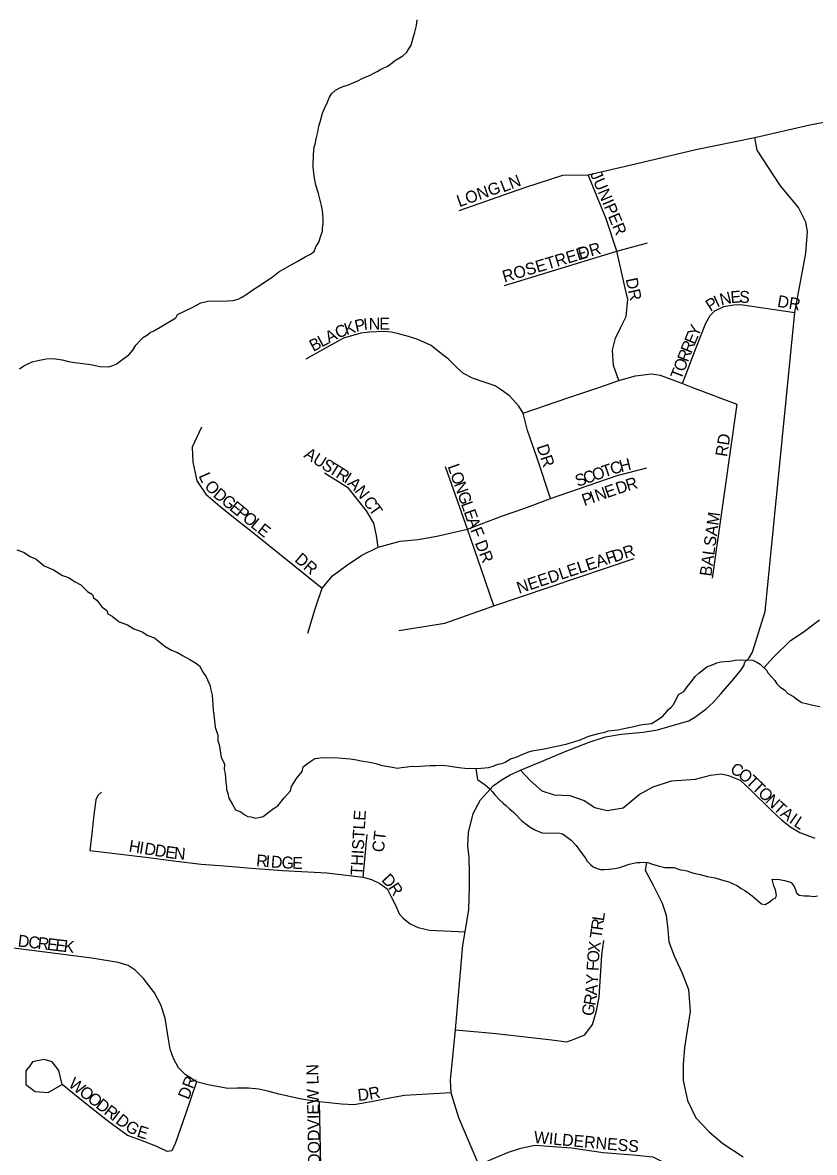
# Model space of a CAD drawing. Extents: x 1310247 to 1664935, y 235267 to 584339.
# Drawn here: x 1470967 to 1474293, y 442230 to 446973 of the extents above; entities that cross this region are included whole.
import ezdxf

# ---------------------------------------------------------------- set-up
doc = ezdxf.new("R2010")
doc.units = 0
for name, color, linetype in [('GM_X_County_Road', 7, 'Continuous'), ('GM_X_Minor_River', 7, 'Continuous'), ('GM_X_Township_Subdivision', 7, 'Continuous'), ('GM_X_Township_Subdivision_Text', 7, 'Continuous')]:
    doc.layers.add(name, color=color, linetype=linetype)

msp = doc.modelspace()

# ---------------------------------------------------------------- linework, layer by layer
at = {"layer": 'GM_X_County_Road'}
msp.add_lwpolyline([(1472883.6, 442177.9), (1472799.7, 442375.1), (1472780.8, 442434), (1472767.5, 442479.5), (1472764.2, 442532.7), (1472785.3, 442743.6), (1472816.3, 443099.9), (1472826.5, 443155.4), (1472841.6, 443249.3), (1472843.8, 443346.5), (1472843.8, 443401.5), (1472842.7, 443467.4), (1472837.3, 443517), (1472839.5, 443573.1), (1472860.1, 443652.5), (1472891, 443710.3), (1472943.7, 443769.1), (1472982.1, 443795.4), (1473014.9, 443815.2), (1473058.5, 443834.8), (1473157, 443875.3), (1473246, 443912.9), (1473347, 443951.4), (1473415, 443974.3), (1473481.6, 443986.3), (1473573, 443993.4), (1473633.8, 444003.3), (1473711.3, 444025.9), (1473764.9, 444041.7), (1473795.2, 444059.2), (1473837.7, 444092.6), (1473868, 444118.2), (1473899.1, 444155.4), (1473953.8, 444218), (1473984.8, 444255.5), (1473995.9, 444271.9), (1474000.9, 444287.6), (1474018.4, 444305.8), (1474033.4, 444329.9), (1474086.2, 444500.3), (1474210.4, 445756.7), (1474256.8, 446005.4), (1474264.2, 446096.7), (1474256.8, 446135), (1474225.9, 446196.8), (1474150.8, 446288.1), (1474052.2, 446438.2), (1474041.9, 446491.2), (1474273, 446544.2), (1474429, 446573.7)], dxfattribs=at)
at = {"layer": 'GM_X_Minor_River'}
for points in [[(1472529.5, 446812.9), (1472564.1, 446834), (1472580.5, 446849.6), (1472588.9, 446863.4), (1472599.3, 446879.1), (1472608.1, 446909), (1472614.7, 446932.8), (1472621.5, 446960.7), (1472624.1, 446984.6)], [(1470954.4, 445520.1), (1470972.8, 445531.6), (1470989.1, 445541.2), (1471007.3, 445548.8), (1471031.5, 445554.1), (1471065.8, 445561.3), (1471093.9, 445562.5), (1471105.9, 445562.2), (1471133.9, 445557.5), (1471159.8, 445550.8), (1471185.7, 445546.1), (1471209.7, 445543.5), (1471229.7, 445540.9), (1471245.7, 445538.5), (1471259.7, 445536.1), (1471279.6, 445531.6), (1471291.6, 445529.3), (1471329.7, 445528.3), (1471345.8, 445533.9), (1471360, 445539.5), (1471388.6, 445560.8), (1471413.1, 445578.2), (1471429.7, 445597.8), (1471442.3, 445619.5), (1471460.8, 445639), (1471475.2, 445652.7), (1471491.5, 445662.3), (1471503.8, 445672), (1471518, 445679.6), (1471544.5, 445694.9), (1471611.6, 445733.2), (1471618, 445747.1), (1471678.9, 445777.5), (1471715.5, 445796.6), (1471745.8, 445803.8), (1471759.8, 445805.5), (1471799.9, 445804.4), (1471828, 445805.7), (1471852.1, 445807.1), (1471872.3, 445812.5), (1471890.6, 445822.1), (1471909, 445833.6), (1471929.4, 445849.1), (1471953.9, 445864.5), (1472015.1, 445905), (1472043.7, 445926.2), (1472082.4, 445949.3), (1472121, 445970.3), (1472153.6, 445989.5), (1472175.9, 446000.9), (1472192.3, 446012.5), (1472198.8, 446032.3), (1472211.3, 446052), (1472220, 446077.8), (1472226.5, 446097.7), (1472226.9, 446111.7), (1472229.3, 446127.7), (1472229.7, 446143.7), (1472228.4, 446171.8), (1472224.9, 446191.9), (1472223.3, 446206), (1472212.2, 446244.3), (1472210.5, 446256.4), (1472199.3, 446290.7), (1472192.3, 446329), (1472187.2, 446367.1), (1472188.6, 446419.2), (1472191.4, 446451.1), (1472195.7, 446463.1), (1472200.3, 446485), (1472207, 446512.8), (1472211.7, 446538.8), (1472218.2, 446560.6), (1472227.1, 446592.4), (1472235.6, 446612.2), (1472246.2, 446636), (1472256.8, 446659.8), (1472265.2, 446673.6), (1472281.7, 446689.1), (1472302, 446700.6), (1472318.2, 446706.2), (1472336.4, 446711.8), (1472358.7, 446721.2), (1472374.9, 446728.8), (1472393.2, 446738.3), (1472429.7, 446753.4), (1472441.9, 446761.1), (1472456.2, 446768.7), (1472468.3, 446774.4), (1472484.6, 446784), (1472498.8, 446789.6), (1472513.1, 446799.3), (1472529.5, 446812.9)], [(1470943.1, 444759.3), (1470971, 444750.5), (1470998.6, 444731.8), (1471024.4, 444721.1), (1471057.7, 444692.2), (1471097.4, 444675.1), (1471134.9, 444652.1), (1471160.8, 444643.4), (1471188.4, 444624.7), (1471212.1, 444612), (1471239.5, 444585.3), (1471261.2, 444572.7), (1471264.9, 444558.6), (1471278.7, 444548.2), (1471300, 444519.6), (1471321.7, 444505), (1471325.4, 444490.9), (1471343.1, 444480.4), (1471372.6, 444457.6), (1471408.4, 444444.7), (1471434.1, 444428), (1471469.8, 444415), (1471493.5, 444400.4), (1471521.3, 444389.6), (1471552.8, 444364.8), (1471566.5, 444354.4), (1471592.2, 444337.7), (1471618, 444329), (1471641.7, 444314.4), (1471669.4, 444299.6), (1471693.1, 444285), (1471710.9, 444272.5), (1471726.2, 444244.1), (1471737.8, 444225.8), (1471754.9, 444189.2), (1471756.6, 444177.2), (1471763.9, 444149), (1471766.9, 444110.8), (1471768.3, 444084.7), (1471769.8, 444066.7), (1471776.5, 444014.4), (1471787.7, 443982.1), (1471787.1, 443956.1), (1471792.7, 443941.9), (1471801.4, 443889.6), (1471814.7, 443859.2), (1471814.1, 443837.2), (1471817.7, 443821.1), (1471820.8, 443783), (1471824.3, 443764.8), (1471824, 443752.8), (1471829.6, 443736.6), (1471833.1, 443716.5), (1471848.5, 443690.1), (1471862, 443667.7), (1471883.8, 443659.1), (1471897.6, 443648.8), (1471913.4, 443640.3), (1471925.4, 443638), (1471945.3, 443633.5), (1471957.4, 443635.2), (1471977.6, 443640.6), (1472002.2, 443660), (1472020.5, 443673.6), (1472038.9, 443685.1), (1472065.8, 443718.5), (1472092.6, 443747.8)], [(1474080.2, 444264.6), (1474120.6, 444308.8), (1474192.1, 444379.5), (1474244.9, 444414.6), (1474314, 444465.3)], [(1472092.6, 443747.8), (1472097.1, 443765.7), (1472118, 443799.2), (1472140.8, 443828.6), (1472145.3, 443848.6), (1472157.6, 443858.3), (1472173.9, 443869.8), (1472194.3, 443883.3), (1472216.5, 443886.8), (1472240.6, 443888.1), (1472292.7, 443886.8), (1472342.7, 443881.5), (1472362.7, 443878.9), (1472396.6, 443872), (1472416.6, 443869.5), (1472438.5, 443864.9), (1472450.5, 443862.6), (1472472.4, 443856), (1472496.3, 443851.4), (1472512.3, 443849), (1472542.2, 443842.2), (1472558.4, 443845.8), (1472584.5, 443849.1), (1472598.6, 443850.7), (1472618.6, 443850.2), (1472636.7, 443851.7), (1472656.8, 443853.2), (1472678.9, 443854.6), (1472701, 443854), (1472731.1, 443855.3), (1472755.1, 443852.6), (1472781, 443847.9), (1472801, 443845.4), (1472825, 443842.8), (1472871.1, 443841.6), (1472893.2, 443843), (1472923.4, 443846.2), (1472943.6, 443851.7), (1472963.8, 443859.2), (1472979.9, 443862.8), (1472994.1, 443868.4), (1473016.5, 443881.8), (1473040.8, 443889.2), (1473059, 443896.8), (1473075.2, 443904.3), (1473093.5, 443911.9), (1473107.6, 443915.5), (1473158, 443924.2), (1473184.2, 443929.5), (1473216.5, 443936.7), (1473250.7, 443943.8), (1473262.9, 443947.5), (1473283, 443953), (1473309.4, 443962.3), (1473345.8, 443977.4), (1473386.2, 443988.3), (1473412.4, 443993.7), (1473426.6, 443999.3), (1473466.8, 444004.2), (1473493, 444009.6), (1473527.3, 444016.7), (1473569.7, 444025.6), (1473607.9, 444030.6), (1473634.4, 444045.9), (1473656.8, 444061.4), (1473679.6, 444088.8), (1473691.8, 444098.5), (1473702.2, 444112.2), (1473721.3, 444151.8), (1473743.7, 444165.2), (1473758.2, 444184.9), (1473776.8, 444206.4), (1473791.4, 444228.1), (1473807.8, 444241.7), (1473840.6, 444268.9), (1473866.9, 444278.2), (1473883.1, 444285.8), (1473899.2, 444289.4), (1473937.4, 444292.4), (1473959.6, 444295.8), (1473981.7, 444297.2), (1474033.8, 444295.8), (1474051.6, 444287.4), (1474065.4, 444279), (1474090.9, 444254.3), (1474098.6, 444242.1), (1474114.2, 444225.6), (1474125.9, 444211.3), (1474135.5, 444197), (1474147.3, 444184.7), (1474167, 444172.2), (1474180.6, 444155.8), (1474204.4, 444143.2), (1474220.1, 444130.8), (1474239.8, 444118.2), (1474263.8, 444113.6), (1474285.7, 444107), (1474315.6, 444102.2)], [(1472871.1, 443841.6), (1472878, 443795.3), (1472909.5, 443772.5), (1472929.1, 443756), (1472940.8, 443743.6), (1472950.5, 443731.3), (1472972, 443708.8), (1472985.7, 443696.4), (1472997.5, 443686.1), (1473011.2, 443673.7), (1473030.9, 443657.1), (1473064.1, 443622.2), (1473081.8, 443607.8), (1473099.5, 443595.3), (1473115.3, 443584.8), (1473131.2, 443578.4), (1473149, 443572), (1473223.2, 443570), (1473235.2, 443567.7), (1473248.9, 443557.3), (1473270.6, 443540.7), (1473292.1, 443518.1), (1473301.7, 443503.9), (1473321.1, 443477.3), (1473330.8, 443465), (1473338.5, 443452.8), (1473352.2, 443438.5), (1473364, 443428.1), (1473379.9, 443421.7), (1473393.8, 443417.3), (1473409.8, 443416.9), (1473429.9, 443418.4), (1473454.1, 443421.8), (1473476.2, 443425.2), (1473514.7, 443440.2), (1473534.8, 443443.7), (1473547, 443447.4), (1473559, 443447.1), (1473575.1, 443448.6), (1473593.1, 443446.2), (1473612.9, 443439.6), (1473636.8, 443433), (1473664.8, 443426.3), (1473702.8, 443425.3), (1473730.7, 443416.5), (1473744.7, 443414.2), (1473756.6, 443411.8), (1473776.5, 443405.3), (1473792.5, 443400.9), (1473812.4, 443396.4), (1473844.3, 443387.5), (1473874.2, 443382.7), (1473890.2, 443378.3), (1473902.1, 443374), (1473933.9, 443365.1), (1473969.6, 443348.2), (1473985.4, 443337.8), (1474001.2, 443329.3), (1474015, 443319), (1474030.7, 443306.5), (1474070, 443273.5), (1474086, 443271), (1474102.2, 443280.6), (1474118.6, 443292.2), (1474130.8, 443297.9), (1474133.1, 443309.9), (1474129.6, 443332), (1474122, 443348.2), (1474114.7, 443376.5), (1474146.8, 443375.6), (1474166.7, 443371.1), (1474182.6, 443366.7), (1474194.6, 443362.3), (1474208.2, 443346), (1474213.8, 443331.8), (1474217.6, 443319.7), (1474229.3, 443309.3), (1474249.3, 443306.8), (1474269.4, 443306.3), (1474291.4, 443303.7), (1474305.5, 443307.4)], [(1473587.5, 443446.9), (1473581.8, 443414.2), (1473616.4, 443349.4), (1473653, 443276.6), (1473669.9, 443226.2), (1473676.6, 443164), (1473681.6, 443113.8), (1473704.4, 443055.3), (1473736.9, 442982.6), (1473763.5, 442914), (1473771.6, 442821.8), (1473758, 442741.9), (1473746.5, 442670.1), (1473741, 442598.1), (1473741.6, 442532), (1473759.9, 442447.5), (1473794.4, 442374.8), (1473851.2, 442315.6), (1473908.3, 442266.5), (1473993.2, 442210.8)]]:
    msp.add_lwpolyline(points, dxfattribs=at)
at = {"layer": 'GM_X_Township_Subdivision'}
for points in [[(1473540.8, 446380.8), (1473794.6, 446441.2), (1474041.9, 446491.2)], [(1472800.9, 446185), (1473076.2, 446280.7), (1473236.6, 446332.2), (1473342.6, 446333.7), (1473540.8, 446380.8)], [(1473505.5, 445827.6), (1473462.7, 446013.6), (1473418.2, 446149.8), (1473342.6, 446333.7)], [(1473462.7, 446013.6), (1473591.4, 446048.1)], [(1472990.8, 445870), (1473462.7, 446013.6)], [(1473470.7, 445471.1), (1473448.6, 445532.9), (1473444.2, 445597.7), (1473457.5, 445647.7), (1473478.1, 445691.9), (1473501.6, 445739), (1473509, 445812.6), (1473505.5, 445827.6)], [(1473738.5, 445458.2), (1473795.4, 445604.7), (1473837.3, 445711.7), (1473855, 445743.7), (1473874.8, 445763.6), (1473912.3, 445781.2), (1473954.2, 445789), (1473982.9, 445790.1), (1474210.4, 445756.7)], [(1473184.7, 444975.6), (1473128.2, 445143.9), (1473088.5, 445260.5), (1473070.3, 445334.1), (1473051.3, 445363.3), (1473012.8, 445406.6), (1472976.7, 445431.8), (1472951.5, 445448.6), (1472909.4, 445461.9), (1472856.5, 445481.1), (1472819.3, 445500.4), (1472792.8, 445524.4), (1472755.6, 445560.5), (1472714.7, 445591.7), (1472683.4, 445617), (1472626.9, 445643.4), (1472588.5, 445655.4), (1472551.2, 445665), (1472516.3, 445673.5), (1472486.3, 445675.8), (1472422.5, 445673.5), (1472387.7, 445669.8), (1472315.6, 445648.2), (1472214.6, 445592.9), (1472156.9, 445559.8)], [(1473070.3, 445334.1), (1473257.2, 445397.4), (1473386.8, 445441.6), (1473470.7, 445471.1), (1473541.3, 445490.2), (1473609, 445498.8), (1473644.3, 445493.2), (1473738.5, 445458.2), (1473780.5, 445441.9), (1473967.5, 445370.8), (1473863.6, 444640.8)], [(1471718.1, 445274.9), (1471679.6, 445190.8), (1471682, 445128.3), (1471698.9, 445048.9), (1471737.3, 444993.6), (1471795, 444943.1), (1471867.2, 444885.4), (1471932.1, 444834.9), (1472225.4, 444599.3)], [(1472165.3, 444409.4), (1472196, 444511.8), (1472225.4, 444599.3), (1472268.7, 444649.8), (1472327.6, 444694.3), (1472392.5, 444737.6), (1472461, 444771.2), (1472552.4, 444795.3), (1472628.1, 444802.5), (1472707.5, 444816.9), (1472836, 444846.6), (1472982.7, 444902.3), (1473076.5, 444934.7), (1473184.7, 444975.6), (1473463.9, 445072), (1473588.6, 445104.2)], [(1472461, 444771.2), (1472453.8, 444819.3), (1472443, 444871), (1472411.7, 444923.9), (1472336, 445018.9), (1472235, 445081.4)], [(1472946.7, 444524.8), (1472892.6, 444679.9), (1472836, 444846.6), (1472743.5, 445107.8)], [(1472547.6, 444421.4), (1472741.2, 444452), (1472946.7, 444524.8), (1473535.5, 444723.1)], [(1473058.5, 443834.8), (1473098.8, 443790.6), (1473147.4, 443747), (1473200.3, 443731.4), (1473265.1, 443728.5), (1473326.5, 443707.3), (1473371, 443677.3), (1473422.7, 443665.3), (1473488.9, 443676.1), (1473557.4, 443732.6), (1473615.1, 443765.1), (1473693.2, 443790.3), (1473793, 443796.3), (1473856.7, 443813.1), (1473902.5, 443818.6), (1473932.4, 443812.1), (1473980.8, 443792.9), (1474025, 443751.3), (1474112, 443665.5), (1474154.3, 443625.8), (1474193.4, 443595.5), (1474231.2, 443572.8), (1474294.3, 443548.9)], [(1471299.4, 443742.7), (1471283.9, 443727.8), (1471275.1, 443710.2), (1471266.3, 443647.3), (1471257.5, 443568.9), (1471249.7, 443496.7), (1471495.7, 443468), (1471600.5, 443453.6), (1471717.4, 443440.4), (1471813.3, 443432.6), (1471929.1, 443422.7), (1472058.2, 443412.8), (1472245.7, 443402.9), (1472397.9, 443385.2), (1472432.1, 443375.9), (1472467.4, 443358.7), (1472498.3, 443335.6), (1472514.8, 443302.5), (1472535.8, 443262.7), (1472549, 443231.3), (1472565.5, 443213.1), (1472595.3, 443188.8), (1472628.4, 443173.4), (1472675.9, 443162.3), (1472826.5, 443155.4)], [(1472397.9, 443385.2), (1472414.4, 443564.5)], [(1472767.5, 442479.5), (1472571.9, 442468.9), (1472501.3, 442455.2), (1472430.7, 442441.5), (1472398.5, 442436.5), (1472358.2, 442429.9), (1472306.2, 442431.6), (1472214.4, 442441.2), (1472138.7, 442453.3), (1472043.3, 442474.6), (1471997.6, 442486.2), (1471959.9, 442495.4), (1471915.9, 442499), (1471867.9, 442498.6), (1471829.8, 442497.8), (1471746.1, 442512.7), (1471698.2, 442525.7), (1471684.5, 442534.2), (1471649.5, 442556.1), (1471622.5, 442585.1), (1471601.7, 442623.9), (1471587.1, 442662.6), (1471578.8, 442713), (1471565.5, 442793.8), (1471547.4, 442848.6), (1471521.1, 442899.6), (1471475.1, 442959.4), (1471440.3, 442994.7), (1471410.9, 443013.8), (1471369.3, 443027.2), (1471257.7, 443045), (1470850.9, 443096.8)], [(1472785.3, 442743.6), (1472956.2, 442728.1), (1473102.7, 442712.5), (1473190.4, 442702.6), (1473253.3, 442694.1), (1473283.4, 442705.5), (1473328, 442723.7), (1473361.3, 442766.9), (1473378, 442824.6), (1473389, 442881.2), (1473400.1, 443057.7), (1473409, 443118.8)], [(1471698.2, 442525.7), (1471651.7, 442389.4), (1471609.6, 442270.3), (1471594.4, 442236.7), (1471574.3, 442233.4), (1471530.9, 442254.9), (1471455.8, 442283.5), (1471408.3, 442301.2), (1471324.3, 442362.2), (1471222.9, 442441.9), (1471133.2, 442515.3), (1471119.7, 442574), (1471091.7, 442609.7), (1471057.5, 442619.5), (1471009.2, 442609.7), (1470991.7, 442585.2), (1470990, 442582.9)], [(1470990, 442582.9), (1470981.2, 442570.5), (1470980.5, 442515.3), (1471020.4, 442485.9), (1471075.1, 442480.7), (1471131.2, 442513.3)], [(1472221.8, 442104.9), (1472214.4, 442441.2)], [(1472883.6, 442177.9), (1472948.1, 442206), (1473007.6, 442230.8), (1473060.5, 442247.3), (1473118.4, 442260.5), (1473272.1, 442249), (1473406, 442229.1), (1473531.6, 442219.2), (1473614.2, 442210.9), (1473675.4, 442179.5), (1473723.3, 442126.6), (1473811.4, 442021.2), (1473932.7, 441888.9), (1474229.1, 441564.6)]]:
    msp.add_lwpolyline(points, dxfattribs=at)

# ---------------------------------------------------------------- texts
at = {"layer": 'GM_X_Township_Subdivision_Text'}
for s, rotation, p in [('LONG', 19.3603, (1472801.1, 446198.2)), ('LN', 21.2487, (1472985.6, 446259.7)), ('JUNIPER', 292.9318, (1473349.7, 446338.3)), ('ROSETREE', 16.6178, (1472990.7, 445881.6)), ('DR', 15.5178, (1473307.7, 445978.4)), ('DR', 281.884, (1473499.8, 445896.5)), ('I', 24.8057, (1473883.9, 445776.6)), ('N', 13.75, (1473901.5, 445785)), ('E', 4.8975, (1473942.2, 445795.1)), ('S', 356.1441, (1473975.2, 445798.1)), ('DR', 350.5416, (1474134.6, 445780.6)), ('P', 32.379, (1473855.7, 445758.6)), ('I', 5.1667, (1472400.6, 445681.4)), ('N', 0.8525, (1472421.6, 445683.3)), ('E', 0, (1472465.4, 445683.9)), ('C', 22.7712, (1472291.8, 445645.8)), ('K', 17.9304, (1472327.3, 445660.7)), ('P', 12.5584, (1472368, 445674)), ('Y', 66.7899, (1473803.9, 445650.6)), ('B', 28.0968, (1472188.2, 445590.4)), ('L', 28.0805, (1472223.1, 445609.1)), ('A', 28.0721, (1472254.1, 445625.6)), ('R', 68.1535, (1473775.5, 445581.8)), ('E', 66.9808, (1473790.2, 445618.3)), ('R', 68.8391, (1473761.3, 445545)), ('O', 68.83, (1473745.4, 445504)), ('T', 68.8075, (1473732.7, 445471.1)), ('RD', 81.0215, (1473925.7, 445148)), ('A', 328.0016, (1472144.8, 445150.2)), ('U', 328.0016, (1472182.1, 445126.8)), ('DR', 288.4386, (1473125.5, 445193.5)), ('S', 327.9772, (1472219.4, 445103.5)), ('T', 327.9843, (1472249.3, 445084.9)), ('L', 289.6097, (1472751.5, 445110.1)), ('T', 19.2991, (1473410.4, 445062.7)), ('C', 16.6992, (1473443.1, 445074.1)), ('H', 14.2006, (1473480.4, 445085.4)), ('L', 294.0235, (1471705.6, 445070.8)), ('R', 328.0156, (1472279.1, 445066.2)), ('I', 327.8371, (1472312.7, 445045.2)), ('O', 289.5891, (1472763.3, 445076.9)), ('S', 19.3249, (1473298.3, 445023.4)), ('C', 19.3026, (1473331.5, 445035)), ('O', 19.3127, (1473368.9, 445048.1)), ('O', 310.8908, (1471728.5, 445025.1)), ('D', 320.6708, (1471764, 444985.3)), ('A', 315.7882, (1472329.1, 445035.2)), ('N', 308.0283, (1472359.5, 445005.9)), ('N', 289.61, (1472778.1, 445035.4)), ('N', 19.3334, (1473380.5, 444962.1)), ('E', 18.9187, (1473421.9, 444976.6)), ('D', 18.0203, (1473467.5, 444992.2)), ('R', 16.8528, (1473509.1, 445005.7)), ('G', 321.2336, (1471798.4, 444957.1)), ('C', 307.2828, (1472394.5, 444960.9)), ('G', 289.61, (1472792.8, 444994)), ('P', 19.3506, (1473326.5, 444943.1)), ('I', 19.3319, (1473359.7, 444954.8)), ('E', 321.2335, (1471832.7, 444929.6)), ('P', 321.2121, (1471860.1, 444907.5)), ('T', 305.6457, (1472418.3, 444929.7)), ('L', 289.584, (1472807.6, 444952.6)), ('E', 289.6238, (1472819.4, 444919.4)), ('O', 321.2336, (1471887.6, 444885.5)), ('L', 321.2122, (1471921.9, 444857.9)), ('A', 290.095, (1472831.4, 444885.8)), ('BALSAM', 82.1476, (1473859.7, 444646.2)), ('E', 321.2298, (1471949.4, 444835.9)), ('F', 291.534, (1472847, 444843.2)), ('DR', 291.2488, (1472865.8, 444789.1)), ('DR', 319.4051, (1472106.4, 444713.7)), ('NEEDLELEAF', 18.4349, (1473052.1, 444574.5)), ('DR', 18.4349, (1473452.5, 444706.5)), ('C', 330.9147, (1473935, 443826)), ('O', 322.5487, (1473968, 443807.8)), ('T', 316.3718, (1474001.9, 443782)), ('T', 316.0627, (1474027.3, 443757.8)), ('O', 316.0355, (1474052.6, 443733.4)), ('N', 316.0822, (1474084.4, 443702.8)), ('T', 317.8843, (1474117.3, 443671.1)), ('THISTLE', 86.8796, (1472394.4, 443391.4)), ('A', 321.7154, (1474146.2, 443645.1)), ('I', 324.6425, (1474183, 443616.2)), ('L', 327.1107, (1474202.9, 443602.1)), ('CT', 83.6625, (1472484.4, 443488.1)), ('H', 350.782, (1471410.9, 443492.6)), ('I', 350.7664, (1471454.4, 443485.6)), ('D', 350.8069, (1471476.1, 443482)), ('D', 350.8036, (1471519.6, 443475)), ('E', 351.4801, (1471563.6, 443467.9)), ('N', 354.5292, (1471601.3, 443462.3)), ('R', 355.4784, (1471947, 443431.1)), ('I', 355.4962, (1471986.5, 443428)), ('D', 355.714, (1472008.6, 443426.2)), ('G', 357.3357, (1472054, 443422.9)), ('E', 357.8696, (1472098.5, 443420.8)), ('D', 313.5162, (1472471.8, 443371.4)), ('R', 303.4678, (1472500.7, 443341.3)), ('L', 82.0766, (1473408.6, 443199)), ('T', 82.0671, (1473398.3, 443124.9)), ('R', 82.0734, (1473403.1, 443159.8)), ('D', 353.3195, (1470945.5, 443094.5)), ('C', 353.3325, (1470989.3, 443089.4)), ('R', 353.3325, (1471028.6, 443084.8)), ('E', 353.3434, (1471067.9, 443080.2)), ('E', 353.3189, (1471102.9, 443076.1)), ('K', 353.3447, (1471137.8, 443072)), ('O', 85.5376, (1473387.3, 443025.1)), ('X', 82.4602, (1473390.7, 443068.3)), ('F', 87.0748, (1473385.6, 442990.3)), ('A', 86.0857, (1473379.6, 442888.3)), ('Y', 87.0991, (1473382.7, 442933.2)), ('R', 79.7915, (1473371.9, 442843.4)), ('G', 78.2914, (1473362.6, 442798.9)), ('WOODVIEW LN', 91.1338, (1472218.4, 442110.3)), ('W', 322.2592, (1471156.1, 442509.1)), ('DR', 68.7512, (1471664.7, 442448.3)), ('R', 10.7491, (1472425.5, 442450.5)), ('O', 322.2649, (1471201.4, 442474.1)), ('O', 322.2649, (1471236.2, 442447.2)), ('D', 5.5388, (1472376.8, 442445.5)), ('D', 322.2515, (1471271, 442420.3)), ('R', 322.2524, (1471305.7, 442393.4)), ('I', 322.2554, (1471337.1, 442369.1)), ('D', 322.2515, (1471354.5, 442355.7)), ('G', 328.5041, (1471394.2, 442325.3)), ('E', 342.4921, (1471443.8, 442296.8)), ('WILDERNESS', 354.8074, (1473112.9, 442269.5))]:
    msp.add_text(s, height=50, rotation=rotation, dxfattribs=at).set_placement(p)

doc.saveas('drawing.dxf')
